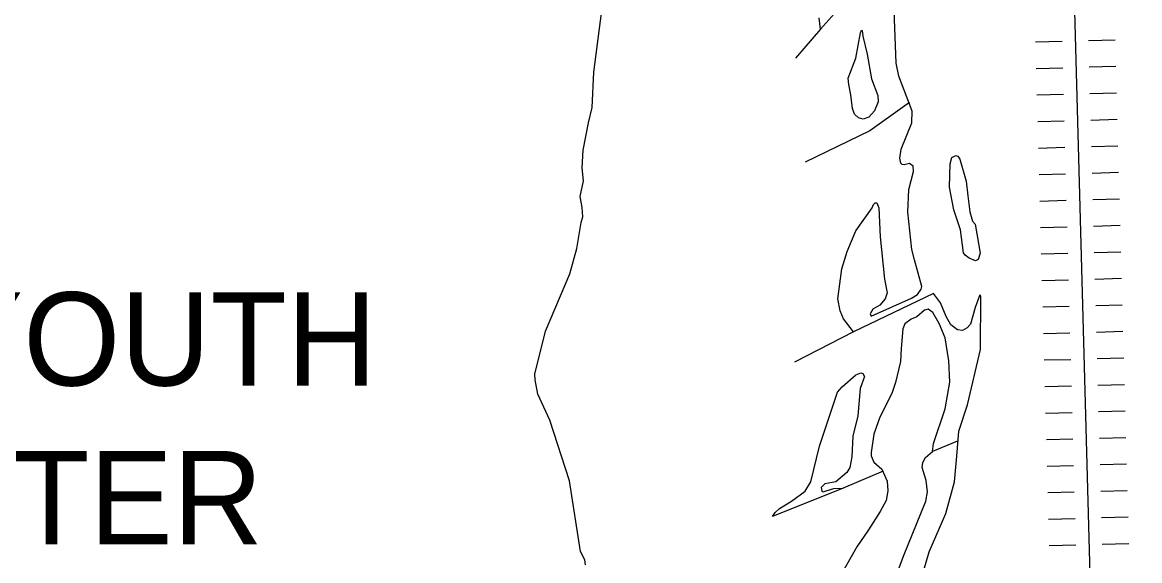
# Model space of a CAD drawing. Extents: x -19 to 366, y -4 to 359.
# Drawn here: x 161.496 to 162.694, y 181.266 to 181.843 of the extents above; entities that cross this region are included whole.
import ezdxf

# ---------------------------------------------------------------- set-up
doc = ezdxf.new("R2010")
doc.units = 0
for name, color, linetype in [('R_Border Notes', 7, 'Continuous'), ('R_Border Prem', 7, 'Continuous'), ('R_Proposed Const Limits', 7, 'Continuous'), ('R_Temp Easement', 7, 'Continuous'), ('Sheet Fence', 7, 'Continuous')]:
    doc.layers.add(name, color=color, linetype=linetype)

msp = doc.modelspace()

# ---------------------------------------------------------------- linework, layer by layer
at = {"layer": 'R_Border Prem'}
for points in [[(162.0488, 181.4444), (162.046, 181.4599), (162.0457, 181.466), (162.057, 181.5119), (162.0829, 181.5733), (162.0907, 181.6005), (162.0953, 181.6283), (162.0968, 181.6346), (162.0963, 181.6443), (162.0941, 181.6562), (162.0977, 181.6731), (162.0964, 181.687), (162.0972, 181.706), (162.1029, 181.7353), (162.1071, 181.7515), (162.1086, 181.7893), (162.1195, 181.8722)], [(162.4141, 181.644), (162.4154, 181.6129), (162.4202, 181.5677), (162.4232, 181.553), (162.421, 181.5465), (162.4152, 181.54), (162.4078, 181.5355), (162.4049, 181.5306), (162.4058, 181.5281), (162.449, 181.5473), (162.4556, 181.5514), (162.4594, 181.5569), (162.4603, 181.56), (162.4522, 181.5884), (162.4494, 181.5996), (162.4452, 181.6396), (162.4461, 181.6637), (162.4512, 181.6831), (162.4509, 181.6888), (162.4471, 181.6916), (162.4413, 181.6903), (162.439, 181.6906), (162.4375, 181.6919), (162.4366, 181.6972), (162.438, 181.7071), (162.4493, 181.7352), (162.4499, 181.7477), (162.4357, 181.785), (162.4327, 181.7992), (162.4301, 181.8652)], [(162.3693, 181.8555), (162.3517, 181.8354), (162.3503, 181.8475)], [(162.3517, 181.8354), (162.3248, 181.8044)], [(162.384, 181.7651), (162.382, 181.7761), (162.3813, 181.7831), (162.3896, 181.8044), (162.3943, 181.8315), (162.3955, 181.8345), (162.3963, 181.8341), (162.3969, 181.8281), (162.4017, 181.8089), (162.4063, 181.7824)], [(162.4063, 181.7824), (162.413, 181.7646), (162.4134, 181.7576), (162.4094, 181.748), (162.4034, 181.7413), (162.3973, 181.739), (162.3924, 181.7405), (162.3882, 181.7446), (162.386, 181.7505), (162.384, 181.7651)], [(162.447, 181.7568), (162.4045, 181.7267), (162.3351, 181.6932)], [(162.4622, 181.2561), (162.4681, 181.2756), (162.486, 181.3166), (162.4953, 181.3507), (162.4977, 181.3782), (162.4997, 181.405), (162.5092, 181.4332), (162.523, 181.4922), (162.5235, 181.5494), (162.5222, 181.5509), (162.5174, 181.5372), (162.5125, 181.5195), (162.5087, 181.5155), (162.5036, 181.5126), (162.4985, 181.5133), (162.4914, 181.5189), (162.4862, 181.5278), (162.48, 181.5423), (162.4727, 181.5525), (162.3869, 181.5114), (162.3763, 181.5251), (162.3728, 181.5338), (162.3702, 181.5465), (162.3746, 181.5787), (162.3801, 181.5972), (162.3893, 181.6195), (162.4069, 181.6441), (162.4084, 181.6476), (162.4102, 181.6493), (162.4121, 181.6493), (162.4141, 181.644)], [(162.4406, 181.2711), (162.4646, 181.33), (162.4664, 181.3397), (162.4648, 181.3521), (162.4607, 181.3659), (162.4614, 181.3714), (162.4641, 181.3766), (162.4715, 181.3829), (162.4725, 181.3917), (162.4852, 181.4286), (162.4902, 181.4572), (162.489, 181.4803), (162.4851, 181.505), (162.4787, 181.5201), (162.472, 181.532), (162.467, 181.5354), (162.4632, 181.5344), (162.4549, 181.5273), (162.4487, 181.5247), (162.4421, 181.5197), (162.4397, 181.5144), (162.4381, 181.4935), (162.4373, 181.4794), (162.432, 181.457), (162.4281, 181.4453), (162.415, 181.4199), (162.4087, 181.4018), (162.4059, 181.3819), (162.4059, 181.3785), (162.4086, 181.3718), (162.4173, 181.3643), (162.4231, 181.3513), (162.4239, 181.3408), (162.4218, 181.3306), (162.4157, 181.3187)], [(162.3869, 181.5114), (162.3237, 181.4787)], [(162.3001, 181.3134), (162.303, 181.3178), (162.3077, 181.322), (162.3207, 181.3299), (162.3352, 181.3407), (162.3414, 181.3505), (162.3504, 181.3889), (162.3699, 181.4465), (162.3748, 181.4522), (162.3894, 181.4653), (162.3949, 181.4672), (162.397, 181.4665), (162.3986, 181.4633), (162.394, 181.4507), (162.3916, 181.4214), (162.3862, 181.3995), (162.3853, 181.3773), (162.3829, 181.3661), (162.3798, 181.3605), (162.3681, 181.3505), (162.3564, 181.3485), (162.3524, 181.3445), (162.3529, 181.3407), (162.3544, 181.3398), (162.3576, 181.3411), (162.3659, 181.3435), (162.3758, 181.3438)], [(162.0998, 181.2616), (162.099, 181.2671), (162.0946, 181.2758), (162.0826, 181.3517), (162.0616, 181.4166), (162.0488, 181.4444)], [(162.4985, 181.394), (162.4715, 181.3829)], [(162.4186, 181.3621), (162.3758, 181.3438), (162.3001, 181.3134)], [(162.4157, 181.3187), (162.4032, 181.299), (162.3905, 181.2809), (162.3585, 181.2243), (162.3261, 181.1661), (162.3224, 181.1547), (162.3214, 181.1415), (162.3194, 181.118), (162.3154, 181.0997), (162.3161, 181.09), (162.3194, 181.0828), (162.3217, 181.0806), (162.3312, 181.078), (162.3359, 181.0785), (162.3437, 181.0825), (162.3482, 181.0881), (162.3662, 181.1234), (162.3891, 181.1567)], [(162.3891, 181.1567), (162.4092, 181.1909), (162.4119, 181.2046), (162.4145, 181.2143), (162.4209, 181.2223), (162.4327, 181.25), (162.4406, 181.2711)]]:
    msp.add_lwpolyline(points, dxfattribs=at)
at = {"layer": 'R_Proposed Const Limits'}
for p, q in [((162.6388, 181.8234), (162.6672, 181.8242)), ((162.6388, 181.8234), (162.6672, 181.8242)), ((162.582, 181.8218), (162.6104, 181.8226)), ((162.582, 181.8218), (162.6104, 181.8226)), ((162.5827, 181.7934), (162.6111, 181.7942)), ((162.6395, 181.795), (162.6679, 181.7958)), ((162.5835, 181.765), (162.6119, 181.7658)), ((162.6403, 181.7666), (162.6687, 181.7674)), ((162.5843, 181.7366), (162.6127, 181.7374)), ((162.5843, 181.7366), (162.6127, 181.7374)), ((162.6411, 181.7382), (162.6695, 181.739)), ((162.6411, 181.7382), (162.6695, 181.739)), ((162.5851, 181.7082), (162.6135, 181.709)), ((162.6419, 181.7098), (162.6703, 181.7106)), ((162.5858, 181.6798), (162.6142, 181.6806)), ((162.6426, 181.6814), (162.671, 181.6822)), ((162.5866, 181.6514), (162.615, 181.6522)), ((162.5866, 181.6514), (162.615, 181.6522)), ((162.6434, 181.653), (162.6718, 181.6538)), ((162.6434, 181.653), (162.6718, 181.6538)), ((162.5874, 181.623), (162.6158, 181.6238)), ((162.6442, 181.6246), (162.6726, 181.6254)), ((162.645, 181.5962), (162.6734, 181.597)), ((162.5882, 181.5947), (162.6166, 181.5954)), ((162.5889, 181.5663), (162.6173, 181.567)), ((162.5889, 181.5663), (162.6173, 181.567)), ((162.6457, 181.5678), (162.6741, 181.5686)), ((162.6457, 181.5678), (162.6741, 181.5686)), ((162.5897, 181.5379), (162.6181, 181.5386)), ((162.6465, 181.5394), (162.6749, 181.5402)), ((162.5905, 181.5095), (162.6189, 181.5102)), ((162.6473, 181.511), (162.6757, 181.5118)), ((162.5913, 181.4811), (162.6197, 181.4818)), ((162.5913, 181.4811), (162.6197, 181.4818)), ((162.6481, 181.4826), (162.6765, 181.4834)), ((162.6481, 181.4826), (162.6765, 181.4834)), ((162.592, 181.4527), (162.6204, 181.4534)), ((162.6488, 181.4542), (162.6772, 181.455)), ((162.5928, 181.4243), (162.6212, 181.425)), ((162.6496, 181.4258), (162.678, 181.4266)), ((162.5936, 181.3959), (162.622, 181.3966)), ((162.5936, 181.3959), (162.622, 181.3966)), ((162.6504, 181.3974), (162.6788, 181.3982)), ((162.6504, 181.3974), (162.6788, 181.3982)), ((162.6512, 181.369), (162.6796, 181.3698)), ((162.5944, 181.3675), (162.6228, 181.3682)), ((162.5951, 181.3391), (162.6235, 181.3398)), ((162.6519, 181.3406), (162.6803, 181.3414)), ((162.5959, 181.3107), (162.6243, 181.3114)), ((162.5959, 181.3107), (162.6243, 181.3114)), ((162.6527, 181.3122), (162.6811, 181.313)), ((162.6527, 181.3122), (162.6811, 181.313)), ((162.5967, 181.2823), (162.6251, 181.283)), ((162.6535, 181.2838), (162.6819, 181.2846))]:
    msp.add_line(p, q, dxfattribs=at)
msp.add_lwpolyline([(162.6129, 182.249), (162.6463, 181.0276)], dxfattribs=at)
at = {"layer": 'R_Temp Easement'}
for points in [[(162.5174, 181.6265), (162.5227, 181.5954), (162.5206, 181.5887), (162.5176, 181.5873), (162.5108, 181.5901), (162.5066, 181.5933), (162.5048, 181.5958), (162.5015, 181.6206), (162.4945, 181.6418), (162.4899, 181.6664), (162.4904, 181.6913), (162.4924, 181.6982), (162.4967, 181.7001), (162.4986, 181.6996), (162.5009, 181.6962), (162.5076, 181.6727), (162.5095, 181.6569)], [(162.5095, 181.6569), (162.5116, 181.6399), (162.5145, 181.63), (162.5174, 181.6265)]]:
    msp.add_lwpolyline(points, dxfattribs=at)
at = {"layer": 'Sheet Fence'}
for points in [[(168.7902, 2.2442), (168.5607, 10.8615), (168.3304, 19.479), (168.0993, 28.0965), (167.8673, 36.7142), (167.6346, 45.3321), (167.4011, 53.95), (167.1668, 62.5681), (166.9316, 71.1863), (166.6957, 79.8047), (166.459, 88.4232), (166.2215, 97.0418), (165.9832, 105.6605), (165.7441, 114.2794), (165.5043, 122.8984), (165.2636, 131.5176), (165.0221, 140.1368), (164.7799, 148.7563), (164.5369, 157.3758), (164.2931, 165.9955), (164.0485, 174.6153), (163.8031, 183.2352), (163.5569, 191.8553), (163.31, 200.4755), (163.0623, 209.0959), (162.8138, 217.7164), (162.5645, 226.337), (162.3145, 234.9577), (162.0637, 243.5786), (161.8121, 252.1997), (161.5597, 260.8208), (161.3066, 269.4421), (161.0527, 278.0636), (160.798, 286.6851), (160.5426, 295.3068), (160.2864, 303.9287), (160.0294, 312.5507), (159.7717, 321.1728), (159.5132, 329.7951), (159.2539, 338.4175), (158.9939, 347.04)], [(0, 180.8999), (7.1228, 180.9044), (14.2457, 180.9176), (21.3685, 180.9397), (28.4912, 180.9706), (35.614, 181.0103), (42.7366, 181.0589), (49.8592, 181.1163), (56.9818, 181.1825), (64.1042, 181.2575), (71.2266, 181.3414), (78.3488, 181.4341), (85.4709, 181.5357), (92.5929, 181.646), (99.7147, 181.7652), (106.8364, 181.8933), (113.9579, 182.0301), (121.0793, 182.1758), (128.2005, 182.3303), (135.3214, 182.4936), (142.4422, 182.6658), (149.5627, 182.8468), (156.683, 183.0366), (163.8031, 183.2352), (170.9229, 183.4427), (178.0425, 183.659), (185.1617, 183.8841), (192.2807, 184.1181), (199.3994, 184.3608), (206.5178, 184.6124), (213.6359, 184.8728), (220.7537, 185.1421), (227.8711, 185.4201), (234.9881, 185.707), (242.1048, 186.0027), (249.2212, 186.3073), (256.3371, 186.6206), (263.4526, 186.9428), (270.5678, 187.2738), (277.6825, 187.6136), (284.7968, 187.9622), (291.9107, 188.3197), (299.0241, 188.6859), (306.1371, 189.061), (313.2495, 189.4449), (320.3615, 189.8377), (327.4731, 190.2392), (334.5841, 190.6495), (341.6946, 191.0687)], [(0, 172.2839), (7.1335, 172.2883), (14.267, 172.3015), (21.4005, 172.3236), (28.5339, 172.3544), (35.6673, 172.3941), (42.8006, 172.4426), (49.9339, 172.4999), (57.0671, 172.566), (64.2002, 172.6409), (71.3332, 172.7246), (78.4661, 172.8172), (85.5989, 172.9186), (92.7315, 173.0287), (99.8641, 173.1477), (106.9964, 173.2755), (114.1286, 173.4122), (121.2606, 173.5576), (128.3925, 173.7119), (135.5241, 173.8749), (142.6555, 174.0468), (149.7867, 174.2275), (156.9177, 174.417), (164.0485, 174.6153), (171.179, 174.8224), (178.3092, 175.0383), (185.4392, 175.2631), (192.5688, 175.4966), (199.6982, 175.739), (206.8273, 175.9902), (213.9561, 176.2502), (221.0845, 176.5189), (228.2126, 176.7965), (235.3404, 177.083), (242.4677, 177.3782), (249.5948, 177.6822), (256.7214, 177.995), (263.8476, 178.3167), (270.9735, 178.6471), (278.0989, 178.9863), (285.2239, 179.3344), (292.3485, 179.6912), (299.4726, 180.0569), (306.5963, 180.4314), (313.7195, 180.8146), (320.8422, 181.2067), (327.9644, 181.6076), (335.0862, 182.0172), (342.2074, 182.4357)]]:
    msp.add_spline(points, degree=3, dxfattribs=at)

# ---------------------------------------------------------------- texts
at = {"layer": 'R_Border Notes'}
for s, p in [('YOUTH', (161.4082, 181.4537)), ('CENTER', (161.2044, 181.2836))]:
    msp.add_text(s, height=0.1, dxfattribs=at).set_placement(p)

doc.saveas('drawing.dxf')
